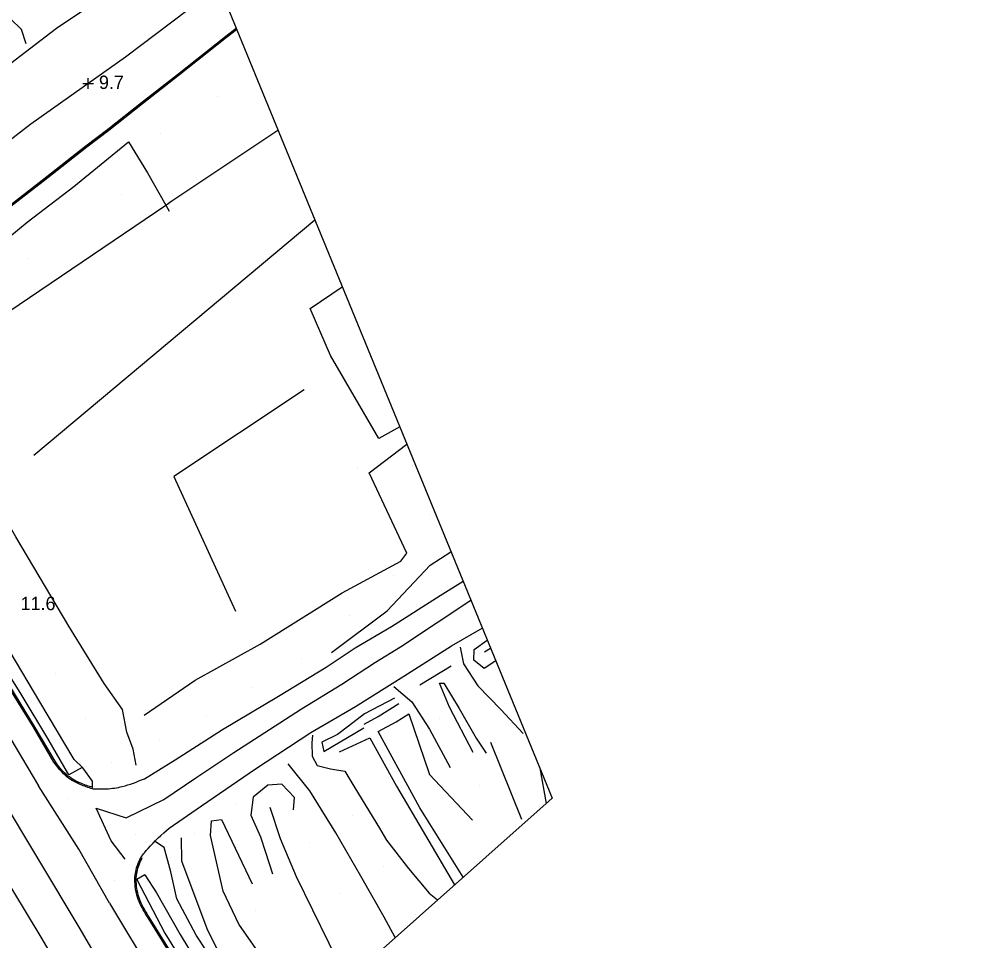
# Model space of a CAD drawing. Extents: x 2316231 to 2323598, y 363169 to 371906.
# Drawn here: x 2319892.8 to 2320252.8, y 369205.9 to 369550.4 of the extents above; entities that cross this region are included whole.
import ezdxf

# ---------------------------------------------------------------- set-up
doc = ezdxf.new("R2010")
doc.units = 0
for name, color, linetype in [('RD_DTM_BkLn1', 7, 'Continuous'), ('RD_DTM_Spot', 7, 'Continuous'), ('RD_DTM_TinHull', 7, 'Continuous'), ('RD_DTM_Void', 7, 'Continuous'), ('RD_EX_H2O', 7, 'Continuous'), ('RD_EX_Road', 7, 'Continuous')]:
    doc.layers.add(name, color=color, linetype=linetype)

msp = doc.modelspace()

# ---------------------------------------------------------------- linework, layer by layer
at = {"layer": 'RD_DTM_BkLn1'}
for p, q in [((2320003.412, 369475.22), (2319898.341, 369387.328)), ((2320054.347, 369308.513), (2320042.693, 369301.493)), ((2320080.814, 369251.209), (2320069.179, 369280.001)), ((2320087.517, 369270.396), (2320089.83, 369257.265))]:
    msp.add_line(p, q, dxfattribs=at)
for points in [[(2319967.332, 369563.088), (2319961.58, 369558.206), (2319932.538, 369536.156), (2319897.209, 369511.101), (2319863.009, 369484.883), (2319833.619, 369465.218), (2319825.528, 369454.218), (2319822.319, 369441.497), (2319822.177, 369412.146), (2319806.695, 369439.369), (2319794.776, 369459.762), (2319783.381, 369479.164), (2319803.849, 369467.003), (2319821.029, 369469.899)], [(2319947.593, 369480.901), (2319949.95, 369482.495), (2319989.582, 369508.901)], [(2319862.87, 369406.118), (2319857.491, 369419.968), (2319947.593, 369480.901)], [(2320035.117, 369398.007), (2320027.336, 369393.65), (2320009.243, 369424.632), (2320001.67, 369442.203), (2320013.606, 369450.394)], [(2319999.374, 369411.873), (2319950.643, 369379.453), (2319973.748, 369329.148)], [(2319936.52, 369271.571), (2319935.464, 369277.549), (2319933.052, 369283.924), (2319931.393, 369292.319), (2319924.535, 369302.122), (2319911.359, 369323.562), (2319891.575, 369356.887), (2319873.902, 369387.656), (2319862.87, 369406.118)], [(2319939.55, 369290.245), (2319958.647, 369303.297), (2319982.864, 369316.769), (2320013.539, 369335.988), (2320035.508, 369347.778), (2320037.754, 369350.829), (2320023.729, 369380.833), (2320037.791, 369391.496)], [(2319829.447, 369379.497), (2319851.881, 369343.483), (2319870.494, 369313.199), (2319889.715, 369281.224), (2319899.982, 369263.786)], [(2319957.084, 369139.227), (2319956.792, 369139.701), (2319936.295, 369174.834), (2319915.649, 369210.367), (2319885.302, 369260.746), (2319858.378, 369303.852), (2319839.067, 369337.818), (2319817.077, 369375.292)], [(2320009.651, 369313.667), (2320030.418, 369329.201), (2320046.548, 369346.327), (2320054.27, 369351.364)], [(2319932.42, 369236.455), (2319927.166, 369243.226), (2319921.556, 369255.467), (2319932.78, 369251.918), (2319946.95, 369258.767), (2319958.892, 369266.78), (2319973.117, 369276.345), (2319986.41, 369284.91), (2319998.385, 369292.631), (2320013.439, 369301.85), (2320026.027, 369310.104), (2320035.365, 369315.853), (2320049.471, 369325.185), (2320061.716, 369333.228)], [(2320071.04, 369310.523), (2320066.738, 369307.672), (2320062.769, 369310.804), (2320062.928, 369314.842), (2320067.838, 369318.32)], [(2320033.221, 369296.658), (2320021.996, 369290.723), (2320015.969, 369286.178), (2320011.859, 369282.978), (2320005.985, 369280.176), (2320006.696, 369276.706), (2320021.7, 369285.516)], [(2320058.894, 369229.757), (2320042.576, 369255.636), (2320027.111, 369284.176), (2320033.787, 369287.709), (2320038.48, 369290.695), (2320046.215, 369268.124), (2320062.315, 369250.947)], [(2320012.549, 369276.569), (2320023.897, 369281.788), (2320033.96, 369263.673), (2320055.638, 369226.861)], [(2320033.471, 369207.151), (2320029.243, 369214.771), (2320020.517, 369230.055), (2320011.259, 369246.233), (2320001.553, 369262.004), (2319993.362, 369272.016)], [(2319926.549, 369219.921), (2319915.156, 369240.177), (2319899.982, 369263.786)], [(2319901.028, 369207.326), (2319890.422, 369224.872), (2319880.304, 369241.899), (2319870.47, 369256.102)], [(2319986.5, 369255.911), (2319990.439, 369244.104), (2319996.34, 369229.894), (2320014.726, 369192.611), (2320015.45, 369191.126)], [(2319999.882, 369177.283), (2319990.588, 369189.863), (2319974.995, 369212.082), (2319969.045, 369224.489), (2319964.376, 369245.269), (2319964.674, 369250.71), (2319968.518, 369251.256), (2319979.93, 369227.194)], [(2319980.668, 369171.989), (2319973.862, 369188.792), (2319963.158, 369210.448), (2319953.663, 369235.689), (2319953.493, 369244.377)], [(2319926.549, 369219.921), (2319942.891, 369192.78), (2319962.481, 369160.088), (2319968.785, 369149.631)], [(2319947.064, 369130.316), (2319927.965, 369161.351), (2319901.028, 369207.326)]]:
    msp.add_lwpolyline(points, dxfattribs=at)
at = {"layer": 'RD_DTM_Spot'}
for p, q in [((2319967.08, 369521.532), (2319967.08, 369521.532)), ((2319945.721, 369507.561), (2319945.721, 369507.561)), ((2319931.098, 369484.823), (2319931.098, 369484.823)), ((2319896.089, 369460.891), (2319896.089, 369460.891)), ((2320019.458, 369382.785), (2320019.458, 369382.785)), ((2320040.069, 369383.546), (2320040.069, 369383.546)), ((2320046.302, 369365.271), (2320046.302, 369365.271)), ((2320032.798, 369342.401), (2320032.798, 369342.401)), ((2320016.367, 369327.409), (2320016.367, 369327.409)), ((2319998.35, 369311.585), (2319998.35, 369311.585)), ((2319906.347, 369305.909), (2319906.347, 369305.909)), ((2319980.134, 369300.574), (2319980.134, 369300.574)), ((2319917.67, 369288.838), (2319917.67, 369288.838)), ((2319962.798, 369289.92), (2319962.798, 369289.92)), ((2320049.859, 369288.983), (2320049.859, 369288.983)), ((2319945.135, 369280.814), (2319945.135, 369280.814)), ((2319927.197, 369272.611), (2319927.197, 369272.611)), ((2320064.904, 369263.818), (2320064.904, 369263.818)), ((2319911.199, 369259.208), (2319911.199, 369259.208)), ((2319973.749, 369257.281), (2319973.749, 369257.281)), ((2320017.29, 369252.779), (2320017.29, 369252.779)), ((2319936.258, 369245.723), (2319936.258, 369245.723)), ((2319958.481, 369246.038), (2319958.481, 369246.038)), ((2320001.375, 369242.595), (2320001.375, 369242.595)), ((2320029.218, 369233.573), (2320029.218, 369233.573)), ((2319928.521, 369228.476), (2319928.521, 369228.476)), ((2320012.495, 369223.441), (2320012.495, 369223.441)), ((2319981.003, 369217.235), (2319981.003, 369217.235)), ((2320041.145, 369215.783), (2320041.145, 369215.783))]:
    msp.add_line(p, q, dxfattribs=at)
at = {"layer": 'RD_DTM_TinHull'}
msp.add_lwpolyline([(2321400.963, 368599.408), (2321534.916, 368777.939), (2321271.463, 369044.178), (2321175.279, 369261.496), (2321099.267, 369551.406), (2321096.219, 369852.637), (2320858.06, 369744.011), (2320482.587, 369669.607), (2320232.924, 369604.892), (2319951.333, 369602.051), (2320092.085, 369259.27), (2319866.523, 369058.699), (2319771.694, 369171.639), (2319557.442, 369523.873), (2318254.179, 368711.432)], dxfattribs=at)
at = {"layer": 'RD_DTM_Void'}
for p, q in [((2319918.64, 369524.3), (2319918.64, 369528.3)), ((2319916.64, 369526.3), (2319920.64, 369526.3))]:
    msp.add_line(p, q, dxfattribs=at)
at = {"layer": 'RD_EX_H2O'}
msp.add_line((2320066.879, 369313.969), (2320069.093, 369315.263), dxfattribs=at)
msp.add_lwpolyline([(2320021.804, 369286.908), (2320027.093, 369289.714), (2320034.751, 369294.597)], dxfattribs=at)
at = {"layer": 'RD_EX_Road'}
for p, q in [((2319947.593, 369480.901), (2319948.864, 369478.656)), ((2319920.371, 369263.183), (2319920.249, 369263.226))]:
    msp.add_line(p, q, dxfattribs=at)
for points in [[(2319895.376, 369541.158), (2319893.615, 369546.563), (2319889.542, 369550.55), (2319885.544, 369551.244), (2319877.483, 369546.427), (2319863.026, 369537.167), (2319839.462, 369520.329), (2319820.292, 369508.134), (2319806.766, 369533.156), (2319788.646, 369563.64), (2319773.023, 369591.943), (2319762.34, 369612.117), (2319760.276, 369615.154)], [(2319926.28, 369560.063), (2319906.791, 369546.87), (2319892.981, 369536.358)], [(2319856.016, 369454.351), (2319868.273, 369464.421), (2319886.643, 369478.766), (2319901.414, 369490.228), (2319917.764, 369503.054), (2319926.001, 369509.298), (2319938.561, 369519.309), (2319951.989, 369529.755), (2319970.078, 369544.012), (2319973.93, 369547.019)], [(2319856.331, 369453.963), (2319868.585, 369464.03), (2319886.95, 369478.371), (2319901.721, 369489.834), (2319918.07, 369502.658), (2319926.308, 369508.903), (2319938.87, 369518.917), (2319952.297, 369529.362), (2319970.386, 369543.618), (2319974.127, 369546.538)], [(2319892.981, 369536.358), (2319874.849, 369522.507), (2319858.002, 369509.312), (2319842.134, 369496.45), (2319829.354, 369487.451)], [(2319834.555, 369429.542), (2319837.8, 369427.797), (2319841.203, 369429.579), (2319853.29, 369439.312), (2319878.392, 369460.134), (2319895.807, 369474.539), (2319913.284, 369487.866), (2319933.745, 369504.505), (2319940.738, 369493.005), (2319947.593, 369480.901)], [(2319916.392, 369270.71), (2319911.428, 369267.998), (2319903.543, 369281.497), (2319893.516, 369298.148), (2319885.695, 369310.698), (2319876.083, 369326.434), (2319867.868, 369339.642), (2319856.118, 369359.069), (2319845.508, 369377.61), (2319837.133, 369391.265)], [(2319905.808, 369272.734), (2319897.992, 369286.01), (2319887.107, 369303.769), (2319874.539, 369325.017), (2319864.143, 369342.397), (2319849.955, 369366.292), (2319839.862, 369381.949)], [(2319906.218, 369273.024), (2319898.421, 369286.267), (2319887.536, 369304.027), (2319874.968, 369325.272), (2319864.572, 369342.653), (2319850.38, 369366.555), (2319840.282, 369382.22)], [(2319920.249, 369263.226), (2319920.237, 369265.568), (2319916.551, 369270.559), (2319913.308, 369273.627), (2319900.555, 369295.275), (2319889.489, 369313.983), (2319877.871, 369332.286), (2319869.075, 369347.699), (2319859.212, 369364.256), (2319847.516, 369383.227)], [(2319939.608, 369266.478), (2319951.11, 369273.511), (2319968.837, 369284.947), (2319989.816, 369297.412), (2320007.597, 369308.25), (2320018.398, 369315.417), (2320031.991, 369323.441), (2320050.187, 369334.979), (2320058.812, 369340.302)], [(2319948.896, 369248.076), (2319960.934, 369256.358), (2319981.173, 369270.186), (2320001.89, 369283.719), (2320018.622, 369293.534), (2320036.642, 369304.863), (2320054.52, 369316.121), (2320066.002, 369322.792)], [(2320057.736, 369315.618), (2320058.92, 369309.498), (2320064.267, 369301.251), (2320072.924, 369292.36), (2320081.228, 369283.354)], [(2320062.584, 369276.257), (2320053.73, 369293.193), (2320050.026, 369302.164), (2320051.666, 369302.187), (2320057.344, 369292.744), (2320063.689, 369281.669), (2320067.382, 369276.057)], [(2320032.89, 369301.015), (2320039.649, 369295.252), (2320046.2, 369285.065), (2320053.985, 369270.748)], [(2320002.444, 369282.731), (2320002.306, 369279.876), (2320002.422, 369274.899), (2320004.269, 369271.385), (2320009.224, 369270.166), (2320014.533, 369269.331), (2320018.361, 369263.074), (2320027.557, 369247.985)], [(2319995.377, 369254.838), (2319995.752, 369259.507), (2319991.07, 369264.447), (2319985.846, 369264.099), (2319980.299, 369259.621), (2319979.488, 369252.93), (2319982.999, 369244.838), (2319984.864, 369239.017), (2319987.52, 369230.885)], [(2320027.557, 369247.985), (2320030.228, 369243.528), (2320038.438, 369232.884), (2320046.156, 369223.766), (2320049.256, 369221.186)], [(2319981.392, 369168.553), (2319974.378, 369184.094), (2319966.926, 369195.985), (2319958.96, 369208.009), (2319951.815, 369221.643), (2319949.512, 369231.669), (2319947.063, 369240.796), (2319943.812, 369242.857)], [(2319939.776, 369230.629), (2319936.765, 369228.837), (2319947.282, 369208.728), (2319958.353, 369190.804), (2319969.412, 369172.786), (2319975.878, 369162.19)], [(2319939.776, 369230.629), (2319944.163, 369223.877), (2319953.038, 369208.24), (2319965.921, 369186.791), (2319974.787, 369171.447), (2319978.635, 369164.593)], [(2319976.296, 369156.309), (2319972.601, 369162.32), (2319960.656, 369182.463), (2319950.86, 369198.61), (2319941.003, 369214.534)], [(2319974.292, 369160.523), (2319973.029, 369162.578), (2319961.085, 369182.72), (2319951.286, 369198.871), (2319941.435, 369214.787)]]:
    msp.add_lwpolyline(points, dxfattribs=at)
for points in [[(2319920.204, 369262.712), (2319915.65, 369264.326), (2319909.986, 369267.775), (2319905.808, 369272.734)], [(2319920.249, 369263.226), (2319915.866, 369264.78), (2319910.316, 369268.159), (2319906.218, 369273.024)], [(2319920.204, 369262.712), (2319925.426, 369262.732), (2319931.344, 369263.578), (2319939.608, 369266.478)], [(2319938.337, 369237.184), (2319941.007, 369240.454), (2319948.896, 369248.076)], [(2319941.003, 369214.534), (2319937.63, 369220.647), (2319936.155, 369227.027), (2319936.377, 369231.732), (2319938.337, 369237.184)], [(2319941.435, 369214.787), (2319938.101, 369220.828), (2319936.658, 369227.072), (2319936.873, 369231.633), (2319938.808, 369237.015)]]:
    msp.add_spline(points, degree=3, dxfattribs=at)

# ---------------------------------------------------------------- texts
at = {"layer": 'RD_DTM_Void'}
for s, p in [('9.7', (2319922.64, 369524.3)), ('11.6', (2319893.35, 369329.51))]:
    msp.add_text(s, height=5, dxfattribs=at).set_placement(p)

doc.saveas('drawing.dxf')
